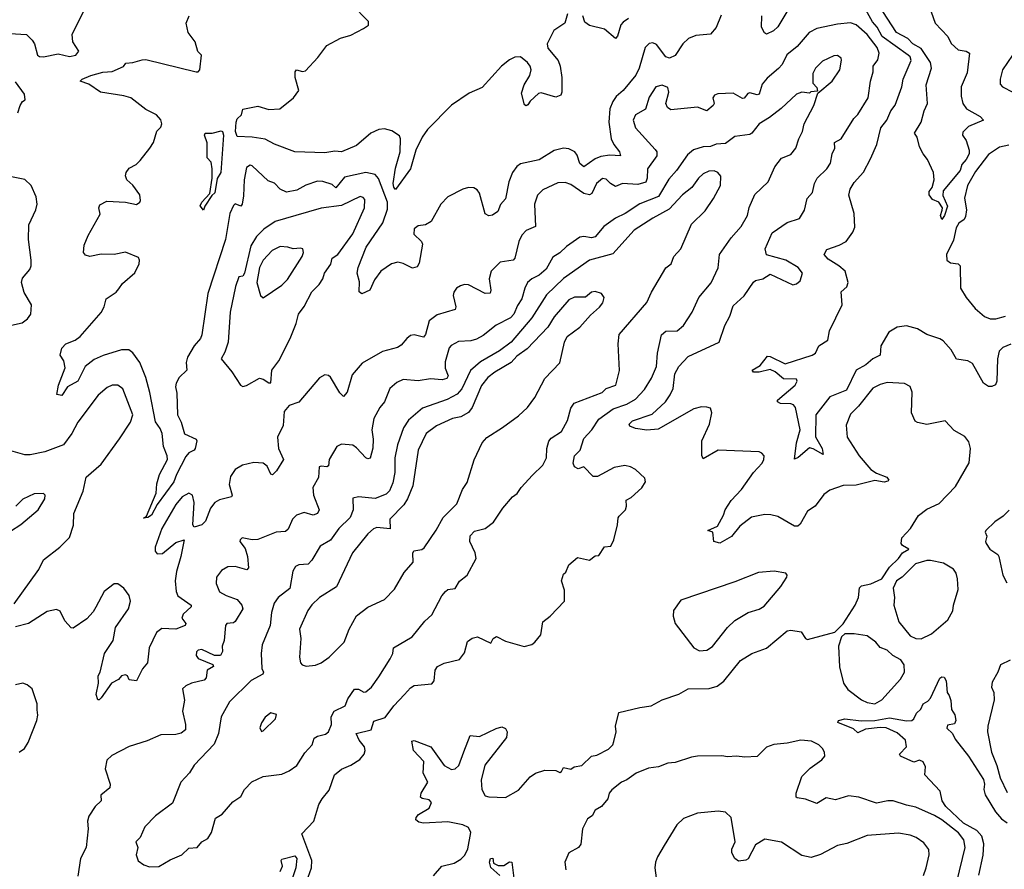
# Model space of a CAD drawing. Extents: x 1771496 to 1971148, y 471553 to 643630.
# Tile 359 of 656: x 1835368 to 1840650, y 579438 to 583994. Entities that reach past the tile are written whole.
import ezdxf

# ---------------------------------------------------------------- set-up
doc = ezdxf.new("R2010")
doc.units = 0

msp = doc.modelspace()

# ---------------------------------------------------------------- linework, layer by layer
at = {"layer": '0CON10XD'}
for points in [[(1837405, 583372.2), (1837365, 583399.2), (1837325, 583408.2), (1837295.4, 583404.6), (1837252.5, 583385), (1837175, 583320), (1837095, 583285.7), (1837059.1, 583289.1), (1837005, 583280.8), (1836845, 583286.2), (1836735, 583326.2), (1836685, 583353.3), (1836614.7, 583364.7), (1836535, 583367.8), (1836526.3, 583395), (1836528.8, 583445), (1836535, 583462), (1836558, 583485), (1836566.1, 583513.9), (1836645, 583530.8), (1836705, 583512.5), (1836763.6, 583516.4), (1836836.7, 583575), (1836865.8, 583614.2), (1836846.2, 583685), (1836846.7, 583715), (1836853.3, 583725), (1836885, 583716.2), (1836900.7, 583719.3), (1836967.7, 583792.3), (1837015, 583856), (1837090, 583895), (1837145, 583912), (1837213.2, 583946.8), (1837240, 583965), (1837240, 583985), (1837148.5, 584078.5)], [(1840235.2, 584105.2), (1840279.7, 583975), (1840348.2, 583905), (1840365, 583866.2), (1840402.1, 583832.1), (1840445.4, 583825.4), (1840464, 583815), (1840451.1, 583708.9), (1840419.4, 583635), (1840418.2, 583585), (1840428.2, 583545), (1840446.7, 583516.7), (1840521.4, 583475), (1840538.8, 583455), (1840457.9, 583422.1), (1840428.3, 583391.7), (1840426.2, 583375), (1840446.2, 583346.2), (1840461.8, 583295), (1840461.3, 583275), (1840445.9, 583245), (1840422.3, 583217.7), (1840414.1, 583185), (1840322.8, 583077.2), (1840321.3, 583051.3), (1840346.2, 582995), (1840330, 582945), (1840315, 582922.5), (1840308.1, 582945), (1840317.7, 582972.3), (1840318, 582985), (1840300, 583015), (1840265, 583030.8), (1840248.1, 583055), (1840247.5, 583072.5), (1840263.8, 583095), (1840273.3, 583135), (1840270, 583175), (1840238.8, 583245), (1840214.2, 583275), (1840195, 583313.3), (1840182, 583365), (1840168.8, 583385), (1840204.4, 583445), (1840220.6, 583505), (1840238.5, 583545), (1840231.8, 583645), (1840259.7, 583735), (1840254.4, 583765), (1840205, 583840), (1840160.2, 583865), (1840133, 583893), (1840071.2, 583925), (1839999.1, 584039.1)], [(1835315, 583921.2), (1835404.8, 583914.8), (1835435.1, 583885.1), (1835446.9, 583865), (1835463.6, 583805), (1835475, 583796.7), (1835495.5, 583795.5), (1835575, 583811.5), (1835635, 583797.5), (1835670, 583805), (1835686.2, 583825), (1835654, 583875), (1835650, 583915), (1835714.7, 584045.3)], [(1837110.3, 583149.7), (1837065, 583092.9), (1837045, 583110.8), (1836995, 583126.4), (1836965, 583128.5), (1836903.2, 583106.8), (1836855, 583080.9), (1836799.5, 583069.5), (1836765, 583085.3), (1836735, 583117.9), (1836700.8, 583130.8), (1836615, 583211.2), (1836605, 583213.3), (1836585, 583202.5), (1836572.2, 583135), (1836569.7, 583050.3), (1836562, 583005), (1836555, 582993.8), (1836525, 583006.2), (1836515, 582997.5), (1836496.1, 582955), (1836472.8, 582815), (1836376.9, 582525), (1836345.5, 582305), (1836337.5, 582285), (1836305, 582244.4), (1836267.5, 582185), (1836261.1, 582155), (1836264.5, 582115), (1836223.3, 582075), (1836206.7, 582045), (1836203.2, 582025), (1836211.3, 581991.3), (1836215.3, 581875.3), (1836234.5, 581835), (1836252.7, 581772.7), (1836314, 581745), (1836318.8, 581735), (1836310, 581695), (1836303.3, 581685), (1836275, 581671.4), (1836258.9, 581651.1), (1836209.4, 581555), (1836195.3, 581515), (1836105.3, 581394.7), (1836075, 581337.5), (1836055, 581323.8), (1836031.7, 581321.7), (1836049.3, 581330.7), (1836100, 581455), (1836104.3, 581505), (1836118.9, 581555), (1836160.5, 581635), (1836160, 581655), (1836139.5, 581705), (1836133.3, 581775), (1836122.5, 581802.5), (1836096.7, 581836.7), (1836066.7, 581995), (1836044.6, 582074.6), (1836013.5, 582155), (1835975, 582208.1), (1835953, 582223), (1835915, 582223.6), (1835816.8, 582193.2), (1835768.3, 582171.7), (1835719.2, 582135), (1835679.4, 582055), (1835623.8, 582025), (1835595, 581978.8), (1835567.5, 581985), (1835575.9, 582034.1), (1835612.5, 582127.5), (1835605.4, 582165), (1835584.4, 582195), (1835595, 582232.5), (1835615.6, 582255), (1835665.8, 582275), (1835692.2, 582295), (1835805, 582424.2), (1835821.9, 582455), (1835832.1, 582497.9), (1835885, 582533.8), (1835899.4, 582550.6), (1835920.3, 582579.7), (1835985, 582637.1), (1836008.8, 582685), (1836011.5, 582705), (1836005, 582719.2), (1835935, 582747.5), (1835874.4, 582734.4), (1835805, 582736.9), (1835744, 582724), (1835721.7, 582731.7), (1835710, 582745), (1835714.3, 582785), (1835735, 582836.2), (1835799.5, 582950.5), (1835792.9, 582985), (1835798.6, 583001.4), (1835835, 583021.2), (1835935, 583016.2), (1835995, 583003.3), (1836012.5, 583015), (1836016.7, 583025), (1836012.5, 583055), (1835975, 583107.5), (1835943.3, 583135), (1835936.4, 583156.4), (1835938.8, 583175), (1835955, 583198.8), (1835992.3, 583217.7), (1836015, 583240), (1836066.2, 583305), (1836086.2, 583335), (1836103.9, 583396.1), (1836125, 583417.5), (1836130.8, 583435), (1836125, 583458), (1836101.9, 583485), (1836045, 583512.3), (1835965, 583576), (1835926.1, 583586.1), (1835800.8, 583605), (1835738.3, 583648.3), (1835692.5, 583665), (1835702.5, 583675), (1835750, 583695), (1835815, 583713.6), (1835865, 583717.1), (1835925, 583743.8), (1835938, 583762), (1835975, 583764.2), (1836025, 583780), (1836045, 583780.5), (1836315, 583714.4), (1836325.4, 583714.6), (1836334.3, 583725), (1836343.9, 583803.9), (1836323, 583823), (1836308.8, 583875), (1836272.5, 583925), (1836262, 583975), (1836276.7, 584015)], [(1839131.7, 584018.3), (1839105, 583952.5), (1839073.6, 583916.4), (1838995, 583908.8), (1838956.4, 583893.6), (1838925.2, 583864.8), (1838885, 583802.9), (1838855, 583787.5), (1838834.4, 583795), (1838785, 583861.5), (1838765, 583870.5), (1838745, 583867.5), (1838724.5, 583845), (1838692.1, 583735), (1838672.9, 583697.1), (1838605.3, 583614.7), (1838568.3, 583581.7), (1838549.4, 583555), (1838533.8, 583516.2), (1838529.6, 583445), (1838541.8, 583355), (1838555.3, 583325), (1838586.6, 583285), (1838591.2, 583265), (1838535, 583268.6), (1838485, 583260.3), (1838455, 583248.2), (1838395, 583205.5), (1838372.7, 583222.7), (1838358.5, 583268.5), (1838345.8, 583285.8), (1838315, 583301.4), (1838285, 583305.7), (1838235, 583293.1), (1838155, 583242.7), (1838055, 583221.1), (1838035, 583207.1), (1838011.5, 583175), (1837992.1, 583125), (1837975, 583033.8), (1837947.3, 583002.7), (1837933.3, 582965), (1837905, 582946.2), (1837885, 582943.3), (1837865, 582952.5), (1837835, 583063.3), (1837822.1, 583082.1), (1837805, 583092), (1837775, 583094), (1837745, 583086), (1837665, 583043.8), (1837628, 583005), (1837575, 582912), (1837545, 582893.8), (1837505, 582888.8), (1837485, 582872.5), (1837483.2, 582843.2), (1837524.3, 582804.3), (1837529.7, 582789.7), (1837511.7, 582688.3), (1837501.2, 582668.8), (1837475, 582662.5), (1837425, 582687.1), (1837396.1, 582693.9), (1837362.5, 582685), (1837305, 582646.2), (1837271.7, 582598.3), (1837245.7, 582544.3), (1837203.6, 582523.6), (1837190, 582535), (1837191.7, 582588.3), (1837178.2, 582635), (1837183.2, 582665), (1837226.8, 582775), (1837316.3, 582905), (1837341.9, 582978.1), (1837342.1, 583015), (1837292.3, 583142.3), (1837274.8, 583164.8), (1837225, 583175.3), (1837110.3, 583149.7)], [(1838306.7, 584025), (1838292, 583975), (1838233.1, 583936.9), (1838197.8, 583865), (1838201.7, 583841.7), (1838256.2, 583775), (1838268, 583745), (1838277.1, 583685), (1838276, 583605), (1838270.7, 583589.3), (1838245, 583578.8), (1838165, 583602), (1838152.1, 583597.9), (1838107.5, 583557.5), (1838095, 583537.5), (1838085, 583532.5), (1838077, 583537), (1838060.6, 583600.6), (1838074.4, 583645), (1838105.3, 583694.7), (1838111.5, 583725), (1838106.7, 583745), (1838092.9, 583765), (1838055, 583794.6), (1838025, 583794.1), (1837995, 583778.6), (1837953.2, 583745), (1837848.4, 583631.6), (1837779.2, 583600.8), (1837684.7, 583535.3), (1837555.2, 583405), (1837527.5, 583365), (1837493.7, 583295), (1837465.3, 583195), (1837385, 583084.4), (1837375, 583096.9), (1837371.9, 583115), (1837385, 583198.8), (1837408.6, 583285), (1837410.2, 583355), (1837405, 583372.2)], [(1838635, 584001.1), (1838605, 583981.4), (1838593.6, 583966.4), (1838575, 583906.2), (1838565, 583894), (1838505, 583944), (1838425, 583963.3), (1838400.7, 583980.7), (1838388.8, 584015)], [(1840685, 582254.4), (1840643, 582237), (1840623, 582217), (1840614.2, 582175), (1840610.8, 582055), (1840603.9, 582036.1), (1840583.6, 582026.4), (1840565, 582026.2), (1840538, 582045), (1840480.5, 582150.5), (1840455, 582164.5), (1840394.4, 582174.4), (1840364.6, 582224.6), (1840322.3, 582272.3), (1840305, 582283.3), (1840235, 582305.6), (1840185, 582337.1), (1840125, 582352.9), (1840075, 582345.5), (1840030.7, 582319.3), (1839988.7, 582245), (1839984.6, 582195), (1839945, 582176), (1839907.6, 582142.4), (1839854.9, 582115.1), (1839803.1, 582006.9), (1839715, 581972.3), (1839640, 581875), (1839636.8, 581756.8), (1839674.1, 581695), (1839677.9, 581662.1), (1839625, 581693.5), (1839605, 581698.7), (1839545, 581646.4), (1839525, 581637.5), (1839535.9, 581725), (1839555.4, 581795.4), (1839530, 581915), (1839519.1, 581929.1), (1839505, 581934.3), (1839450, 581935), (1839434.4, 581944.4), (1839434.1, 581954.1), (1839529.2, 582035), (1839538.8, 582055), (1839535, 582066.2), (1839465, 582068.2), (1839420.6, 582105), (1839395, 582117.7), (1839335, 582103.6), (1839304.7, 582104.7), (1839298, 582115), (1839340.4, 582139.6), (1839380, 582190), (1839395, 582188.5), (1839475, 582148.5), (1839620, 582195), (1839638, 582205), (1839654.5, 582245.5), (1839704, 582275), (1839712.9, 582325), (1839780, 582465), (1839775.8, 582534.2), (1839805, 582562), (1839812.9, 582585), (1839797.5, 582645), (1839763.1, 582675), (1839705, 582709.6), (1839684.2, 582735), (1839697.9, 582762.1), (1839765, 582785.6), (1839802.5, 582805), (1839837.5, 582855), (1839848.7, 582881.3), (1839844.4, 582954.4), (1839816.1, 583053.9), (1839824.3, 583085), (1839845, 583120.8), (1839895, 583176), (1839932.5, 583247.5), (1839966.6, 583325), (1839987.8, 583415), (1840020, 583455), (1840040.9, 583505), (1840064.7, 583535.3), (1840100.4, 583635), (1840108.5, 583675), (1840150.4, 583775), (1840145.4, 583795), (1840134.6, 583805), (1839994.7, 583904.7), (1839968.1, 583955), (1839942.8, 583982.8), (1839906.9, 584046.9)], [(1839488.5, 584045), (1839435, 583955.8), (1839412, 583935), (1839375, 583916), (1839363.4, 583923.4), (1839347.8, 583955), (1839350.4, 584015)], [(1837587.9, 579402.1), (1837633.3, 579455), (1837698.8, 579471.2), (1837735, 579491.2), (1837756.6, 579513.4), (1837773.2, 579546.8), (1837787.9, 579635), (1837775, 579661.9), (1837745, 579676.9), (1837665, 579691.5), (1837534.1, 579684.1), (1837510, 579690), (1837493.3, 579703.3), (1837494.4, 579715), (1837508.2, 579731.8), (1837565, 579765.8), (1837577.1, 579795), (1837565, 579810), (1837527, 579817), (1837518, 579825), (1837522.5, 579845), (1837557.1, 579905), (1837532.8, 579952.8), (1837536.5, 580016.5), (1837480.4, 580075), (1837471.2, 580125), (1837485, 580129.2), (1837573.1, 580095), (1837645, 579993.8), (1837685, 579972.1), (1837705, 579975.6), (1837723.3, 579995), (1837751.7, 580068.3), (1837785, 580155.8), (1837835, 580150), (1837923.6, 580193.6), (1837955, 580201.2), (1837975, 580193.3), (1837982.5, 580175), (1837979.4, 580145), (1837863.9, 579996.1), (1837843.8, 579916.2), (1837847.1, 579865), (1837865, 579832.1), (1837885, 579825.4), (1837975, 579823.1), (1838045, 579862), (1838107.3, 579932.7), (1838135, 579953.3), (1838185, 579968.8), (1838245, 579966.7), (1838265, 579957.5), (1838275, 579962.5), (1838286.4, 579983.6), (1838325, 579973.8), (1838342.7, 579987.3), (1838383.3, 579995), (1838435, 580043.8), (1838465, 580048.8), (1838527.3, 580082.7), (1838550, 580105), (1838556.4, 580123.6), (1838568, 580175), (1838564.3, 580205.7), (1838581.7, 580278.3), (1838695, 580306.2), (1838755.8, 580314.2), (1838815, 580345.8), (1838905, 580376.2), (1838955, 580405.8), (1839067.7, 580407.7), (1839110.3, 580419.7), (1839145, 580447.1), (1839235, 580557.1), (1839295.7, 580594.3), (1839375, 580622.9), (1839485, 580716), (1839505, 580720), (1839561.2, 580711.2), (1839583.8, 580675), (1839595, 580670.8), (1839740.7, 580709.3), (1839786.4, 580753.6), (1839850.8, 580855), (1839867.5, 580895), (1839872.7, 580947.3), (1839885, 580958), (1839935, 580968), (1839994.2, 580995.8), (1840035, 581057.5), (1840083.3, 581105), (1840104.3, 581135.7), (1840137.5, 581155), (1840104.2, 581174.2), (1840096.2, 581185), (1840101.2, 581215), (1840146.7, 581265), (1840190, 581335), (1840235, 581370), (1840300.2, 581399.8), (1840389.2, 581490.8), (1840462.2, 581617.8), (1840468.4, 581695), (1840459.4, 581729.4), (1840439.1, 581759.1), (1840380.8, 581790.8), (1840333.3, 581843.3), (1840235, 581824), (1840185, 581833.8), (1840171.7, 581841.7), (1840151.9, 581885), (1840156.9, 581996.9), (1840145, 582027.1), (1840115, 582042.7), (1840021.7, 582048.3), (1839985, 582037.9), (1839945, 582017.5), (1839868.2, 581921.8), (1839825, 581879.2), (1839801.1, 581818.9), (1839806.5, 581755), (1839871.5, 581655), (1839935, 581581.1), (1839965, 581561.9), (1840020.5, 581540.5), (1840030, 581525), (1840025, 581520), (1840005, 581513.1), (1839955, 581522.9), (1839855, 581497.1), (1839785, 581496.9), (1839715, 581471.9), (1839682.2, 581447.8), (1839636, 581385), (1839595, 581358.8), (1839555, 581288.8), (1839542.7, 581277.3), (1839525, 581277.1), (1839435, 581329.4), (1839398.7, 581338.7), (1839365, 581340), (1839295, 581325.5), (1839231.8, 581278.2), (1839186.7, 581223.3), (1839125, 581187.1), (1839091.2, 581195), (1839086.1, 581246.1), (1839060, 581255), (1839111.5, 581278.5), (1839143.1, 581336.9), (1839152.1, 581365), (1839185, 581415.6), (1839240.9, 581475), (1839304, 581566), (1839350.8, 581615), (1839360.8, 581635), (1839362, 581655), (1839350.3, 581670.3), (1839335, 581675.8), (1839115, 581685.6), (1839035, 581638.8), (1839027.3, 581657.3), (1839028.1, 581735), (1839069.4, 581825), (1839082, 581885), (1839075, 581910), (1839055, 581916.2), (1839025, 581917.1), (1838985, 581906.4), (1838792.6, 581797.4), (1838732.5, 581792.5), (1838671.9, 581801.9), (1838642, 581815), (1838637.8, 581825), (1838655, 581842.7), (1838760.9, 581879.1), (1838831.9, 581945), (1838858.3, 581981.7), (1838873.8, 582016.2), (1838882.1, 582095), (1838904.7, 582135), (1838955, 582188), (1839120.8, 582265), (1839151.4, 582355), (1839178.6, 582405), (1839195, 582460), (1839255, 582513.8), (1839305, 582587.5), (1839316.2, 582596.2), (1839355, 582603.8), (1839395, 582630), (1839515, 582572.9), (1839535, 582577.1), (1839555, 582594), (1839567.1, 582635), (1839544.2, 582665), (1839478.8, 582705), (1839375, 582733.8), (1839367.8, 582765), (1839405, 582852.1), (1839485, 582906.5), (1839552, 582928), (1839577.7, 582972.3), (1839593.5, 583035), (1839621.6, 583068.4), (1839632.4, 583115), (1839646.6, 583145), (1839699.1, 583195), (1839717.5, 583225), (1839726.8, 583275), (1839740.5, 583305), (1839740, 583335), (1839775.6, 583355), (1839842.9, 583465), (1839864.4, 583485.6), (1839920.5, 583575), (1839932.2, 583665), (1839946.4, 583715), (1839946.9, 583745), (1839971.7, 583778.3), (1839978.8, 583815), (1839968.4, 583845), (1839915, 583914.2), (1839855, 583967.2), (1839825, 583978.1), (1839755, 583970.2), (1839645, 583947.9), (1839602.9, 583925), (1839538.8, 583851.2), (1839484.3, 583805.7), (1839459.2, 583755), (1839438.1, 583731.9), (1839378.3, 583681.7), (1839352, 583648), (1839334.4, 583595.6), (1839325, 583591.9), (1839285, 583601.9), (1839275, 583598.6), (1839255, 583572.9), (1839245, 583571.1), (1839195, 583601.1), (1839113, 583597), (1839095, 583588.8), (1839086.2, 583575), (1839094, 583545), (1839088.8, 583535), (1839055, 583506.2), (1839004.4, 583525.6), (1838860.9, 583510.9), (1838843.2, 583523.2), (1838834.3, 583544.3), (1838850.4, 583605), (1838845, 583630), (1838815, 583642.9), (1838780.8, 583635), (1838745, 583579.2), (1838724.6, 583515.4), (1838672.2, 583485), (1838658.5, 583455), (1838671.5, 583415), (1838778.1, 583298.1), (1838787.1, 583285), (1838787.1, 583265), (1838735.5, 583195), (1838735.2, 583145), (1838727.2, 583122.8), (1838685, 583110), (1838602.5, 583115)], [(1836915, 579396), (1836933.6, 579445), (1836935.6, 579485), (1836882.3, 579627.7), (1836946.2, 579695), (1836973.8, 579785), (1836990, 579815), (1837028.3, 579861.7), (1837057.1, 579945), (1837095, 579974.2), (1837145, 579995.8), (1837193.1, 580026.9), (1837215.6, 580054.4), (1837221.4, 580075), (1837217.5, 580095), (1837189.5, 580129.5), (1837173.8, 580166.2), (1837253.8, 580186.2), (1837268.6, 580231.4), (1837328.6, 580251.4), (1837375.8, 580314.2), (1837432.9, 580375), (1837465, 580411.4), (1837485, 580422.9), (1837578.3, 580431.7), (1837591.7, 580448.3), (1837596.7, 580505), (1837610, 580525), (1837645, 580542.9), (1837727, 580563), (1837755, 580598.8), (1837771.2, 580658.8), (1837795, 580677.9), (1837825, 580683.6), (1837895, 580650), (1837908.8, 580675), (1837925.9, 580685.9), (1837975, 580662), (1838075, 580632), (1838115, 580643.3), (1838132.5, 580655), (1838163.3, 580695), (1838173.8, 580765), (1838213.8, 580795), (1838290.6, 580875), (1838290.6, 580935), (1838274.4, 580985.6), (1838285, 581020), (1838298.3, 581031.7), (1838315, 581070), (1838360.7, 581109.3), (1838425, 581096.2), (1838455, 581118.8), (1838475, 581120), (1838505, 581166.7), (1838539.5, 581170.5), (1838556, 581205), (1838575.8, 581285), (1838578, 581322), (1838585, 581331.2), (1838618.1, 581365), (1838624.4, 581385), (1838621.9, 581418.1), (1838648.3, 581431.7), (1838705, 581484), (1838725.7, 581515), (1838721.2, 581535), (1838672.4, 581582.4), (1838645, 581596.9), (1838615, 581602.5), (1838557.6, 581592.4), (1838468.8, 581545), (1838445, 581544.5), (1838395, 581596.2), (1838365, 581585.6), (1838345, 581596), (1838337.5, 581615), (1838344.5, 581655), (1838375, 581685.7), (1838395, 581748.2), (1838436.8, 581795), (1838475, 581851.1), (1838552.7, 581907.3), (1838625, 581931.5), (1838671.5, 581958.5), (1838719.8, 582010.2), (1838757.4, 582072.6), (1838783.7, 582135), (1838790.1, 582205), (1838810.6, 582305), (1838835, 582323.3), (1838894.7, 582325.3), (1838930, 582355), (1838975.6, 582425), (1839011.1, 582505), (1839077, 582583), (1839116, 582664), (1839122.7, 582735), (1839185.4, 582824.6), (1839239.4, 582885), (1839272.2, 582945), (1839282.4, 582987.6), (1839312.3, 583057.7), (1839382.9, 583125), (1839418.5, 583205), (1839455, 583251.4), (1839505, 583272), (1839531.9, 583305), (1839547.3, 583355), (1839568.2, 583395), (1839577.5, 583435), (1839628.6, 583535), (1839650, 583600), (1839727.1, 583665), (1839768.1, 583725), (1839777.3, 583777.3), (1839775, 583787.5), (1839755, 583802.5), (1839735, 583801.2), (1839675, 583771.4), (1839637.5, 583735), (1839622.5, 583705), (1839623.9, 583653.9), (1839645, 583630), (1839648.3, 583611.7), (1839613, 583607), (1839605, 583600), (1839565, 583606.2), (1839535, 583595.8), (1839452.6, 583517.4), (1839390.6, 583469.4), (1839335, 583436.7), (1839295.5, 583385), (1839285, 583379.2), (1839205, 583367.6), (1839155, 583330), (1839105, 583327.3), (1839075, 583313.9), (1839035, 583313.3), (1838983.8, 583296.2), (1838950.6, 583269.4), (1838891.3, 583185), (1838850.7, 583139.3), (1838795, 583046.7), (1838695, 583007.2), (1838616.7, 582955), (1838565, 582930.8), (1838502.2, 582885), (1838455, 582830), (1838435, 582823.6), (1838395, 582830.9), (1838372.5, 582827.5), (1838301.8, 582778.2), (1838266.7, 582743.3), (1838228.9, 582721.1), (1838193.2, 582656.8), (1838155, 582624.1), (1838115.6, 582605), (1838092.9, 582585), (1838077.7, 582555), (1838062.3, 582497.7), (1838038.7, 582461.3), (1838019.2, 582415), (1838001.2, 582395), (1837923.6, 582356.4), (1837855, 582300.5), (1837819.6, 582280.4), (1837788.5, 582271.5), (1837722.4, 582267.6), (1837682.7, 582247.3), (1837672.7, 582235), (1837651, 582159), (1837651.1, 582125), (1837666.4, 582085), (1837659.7, 582070.3), (1837635, 582063), (1837572.7, 582067.3), (1837505, 582058), (1837425, 582065.3), (1837391.6, 582048.4), (1837353.1, 582016.9), (1837324.7, 581945.3), (1837299.4, 581915), (1837267.5, 581855), (1837257.1, 581795), (1837265.3, 581745.3), (1837263.4, 581696.6), (1837247.9, 581642.1), (1837235, 581639.4), (1837225, 581644.5), (1837175, 581698.5), (1837155, 581712.2), (1837095, 581717.5), (1837068.8, 581705), (1837028.6, 581635), (1837025, 581601.2), (1837015, 581595.6), (1836985, 581600.5), (1836974.6, 581595.4), (1836971.5, 581538.5), (1836941.2, 581485), (1836944.5, 581445), (1836974.4, 581365), (1836965.7, 581345), (1836942.7, 581337.3), (1836895, 581350.6), (1836853, 581337), (1836831.1, 581315), (1836808.7, 581261.3), (1836795, 581248.9), (1836744.6, 581245.4), (1836645, 581206.9), (1836615, 581204), (1836562.5, 581215), (1836551.2, 581205), (1836550, 581195), (1836578.6, 581158.6), (1836591.1, 581115), (1836595.6, 581055), (1836586.6, 581043.4), (1836525, 581061.8), (1836485, 581060.5), (1836450.6, 581039.4), (1836424.3, 581005), (1836421.3, 580971.3), (1836440.6, 580925), (1836475, 580905.5), (1836534.7, 580884.7), (1836560.5, 580855), (1836565.6, 580835), (1836525, 580766.9), (1836515, 580760), (1836480, 580755), (1836472.5, 580745), (1836464.6, 580665), (1836454.6, 580635), (1836456.5, 580605), (1836446.1, 580583.9), (1836413.7, 580583.7), (1836345, 580616), (1836326.4, 580613.6), (1836316.4, 580603.6), (1836314, 580585), (1836325, 580568.8), (1836405, 580535.6), (1836407.5, 580525), (1836374.4, 580505), (1836367.8, 580465), (1836358.5, 580451.5), (1836290, 580435), (1836258.8, 580421.2), (1836241.2, 580405), (1836252.2, 580345), (1836241.5, 580285), (1836258.2, 580215), (1836257.1, 580185), (1836235, 580167.8), (1836205, 580160), (1836125, 580159.4), (1836052.7, 580127.3), (1835954.6, 580095.4), (1835863, 580047), (1835835, 580022.5), (1835826.4, 579976.4), (1835853.8, 579895), (1835852, 579875), (1835803.3, 579835), (1835806, 579805), (1835773.3, 579775), (1835738.3, 579721.7), (1835731.2, 579695), (1835736, 579655), (1835724.2, 579555), (1835694, 579495), (1835679.7, 579400.3)], [(1840693.6, 583805), (1840640.6, 583725), (1840627.5, 583675), (1840628.3, 583648.3), (1840640, 583635), (1840696.6, 583606.6)], [(1835357.5, 583495), (1835370, 583535), (1835382.5, 583555), (1835397.5, 583565), (1835393.3, 583595), (1835345, 583660.5)], [(1836355, 582972.5), (1836336.1, 582996.1), (1836344.5, 583015), (1836387.8, 583062.2), (1836400, 583145), (1836400.8, 583195), (1836395, 583230), (1836373.2, 583253.2), (1836373.2, 583333.2), (1836358.8, 583375), (1836363.9, 583386.1), (1836400, 583385), (1836449.1, 583399.1), (1836456.7, 583395), (1836460.8, 583375), (1836446.6, 583175), (1836427.5, 583142.5), (1836415.3, 583065), (1836399.1, 583050.9), (1836362, 582995), (1836355, 582972.5)], [(1840675, 583321.7), (1840625, 583311.6), (1840565, 583270.9), (1840495, 583179.5), (1840453.2, 583105), (1840436.3, 583036.3), (1840448, 582975), (1840441.9, 582938.1), (1840435, 582923.5), (1840407.3, 582902.7), (1840391.7, 582878.3), (1840378.1, 582811.9), (1840340.6, 582735), (1840341.2, 582705), (1840361.2, 582691.2), (1840402.5, 582685), (1840414.2, 582674.2), (1840415.8, 582555), (1840445.6, 582505), (1840493.3, 582445), (1840545, 582402.5), (1840575, 582389.2), (1840605, 582390), (1840657.5, 582405)], [(1836065, 579451.2), (1836115, 579452.5), (1836175, 579488), (1836238.8, 579515), (1836275, 579551.2), (1836320, 579555), (1836345.5, 579584.5), (1836377.3, 579602.7), (1836397.1, 579635), (1836418.8, 579711.2), (1836455, 579733.1), (1836511.2, 579798.8), (1836555, 579827.5), (1836574.6, 579865.4), (1836613.4, 579906.6), (1836674.6, 579935.4), (1836775, 579948.1), (1836814, 579965), (1836855, 579994.4), (1836898.7, 580061.3), (1836937.5, 580105), (1836948.8, 580141.2), (1836965, 580151.5), (1837008, 580162), (1837024, 580175), (1837040.6, 580215), (1837039.5, 580255), (1837055, 580285.5), (1837115, 580314.2), (1837127.8, 580352.2), (1837165, 580404), (1837185, 580402.9), (1837215, 580387.5), (1837225, 580390), (1837255, 580414), (1837295, 580469.2), (1837355, 580566.7), (1837369.2, 580595), (1837373.8, 580625), (1837473.6, 580685), (1837542.1, 580767.9), (1837578.3, 580801.7), (1837633.3, 580905), (1837651.9, 580928.1), (1837665, 580937.5), (1837705, 580944.2), (1837726.8, 580983.2), (1837768.6, 581015), (1837817.1, 581105), (1837811.1, 581135), (1837782.2, 581195), (1837785, 581226.2), (1837808.9, 581251.1), (1837865, 581265.6), (1837910.6, 581299.4), (1837959.2, 581375), (1838011.4, 581435), (1838036.9, 581453.1), (1838058.1, 581485), (1838118.5, 581551.5), (1838175.3, 581604.7), (1838194.5, 581645), (1838195.4, 581695), (1838206.4, 581733.6), (1838220.1, 581749.9), (1838274.6, 581785.4), (1838306.2, 581843.8), (1838325, 581911.2), (1838342.6, 581937.4), (1838492.9, 581995), (1838515, 582016), (1838565.8, 582035), (1838586.3, 582113.7), (1838579.3, 582255), (1838585, 582305.4), (1838733, 582477), (1838757.4, 582532.6), (1838835, 582663.3), (1838863.1, 582685), (1838878.1, 582725), (1838915.4, 582764.6), (1838971.8, 582898.2), (1839045, 582968.6), (1839089.4, 583035), (1839128.5, 583105), (1839129.4, 583155), (1839114, 583175), (1839093.6, 583183.6), (1839065, 583182.7), (1839035, 583168.2), (1839010, 583145), (1838974.4, 583095), (1838923.5, 583055), (1838852.7, 582977.3), (1838765, 582930.8), (1838664.5, 582865), (1838551, 582739), (1838424.3, 582705), (1838285, 582606), (1838195, 582518.5), (1838115.2, 582395), (1838004.5, 582265.5), (1837941.9, 582218.1), (1837841, 582159), (1837786.3, 582113.7), (1837739.7, 582015), (1837715, 581986.8), (1837662, 581958), (1837528.5, 581911.5), (1837454.3, 581845.7), (1837426.6, 581805), (1837394.1, 581715), (1837380.3, 581645), (1837380.6, 581565), (1837370, 581510), (1837352.9, 581467.1), (1837335, 581449.6), (1837275, 581426.5), (1837185.3, 581435.3), (1837155, 581428.6), (1837156.4, 581365), (1837141.8, 581325), (1837080.4, 581265), (1837035, 581202.7), (1836979.9, 581170.1), (1836935.3, 581094.7), (1836915, 581074.4), (1836865, 581070), (1836848.6, 581061.4), (1836833.2, 581036.8), (1836816.8, 580943.2), (1836755, 580895.7), (1836733.5, 580865), (1836719.2, 580815), (1836711.8, 580745), (1836668.3, 580641.7), (1836664.4, 580595), (1836667.5, 580515), (1836676.4, 580495), (1836671.8, 580485), (1836609.3, 580450.7), (1836494.4, 580335), (1836448.5, 580255), (1836433.9, 580165), (1836411, 580109), (1836303.3, 579996.7), (1836279.4, 579955), (1836231.9, 579905), (1836187.9, 579792.1), (1836095.9, 579724.1), (1836039.4, 579665), (1836015, 579608), (1835991.2, 579585), (1836001.4, 579555), (1835992.5, 579515), (1836003.6, 579483.6), (1836035, 579462), (1836065, 579451.2)], [(1835241.7, 582338.3), (1835381.7, 582368.3), (1835409.7, 582390.3), (1835427.5, 582415), (1835430.8, 582465), (1835392, 582532), (1835377.9, 582585), (1835382.7, 582607.3), (1835422.2, 582655), (1835429.1, 582675), (1835430.4, 582705), (1835415.3, 582815.3), (1835417.5, 582895), (1835455.5, 582974.5), (1835461.4, 583005), (1835456.9, 583045), (1835430, 583105), (1835395, 583137.8), (1835315, 583153.5)], [(1838602.5, 583115), (1838565, 583100), (1838537.5, 583115), (1838515, 583139.2), (1838495, 583142.2), (1838462.7, 583115), (1838438.3, 583061.7), (1838425.5, 583054.5), (1838395, 583061.9), (1838325, 583110.2), (1838295, 583122.1), (1838255, 583118.8), (1838175, 583081.5), (1838146.6, 583053.4), (1838130.4, 583005), (1838136.2, 582885), (1838086, 582864), (1838062, 582838), (1838046.3, 582805), (1838023.9, 582716.1), (1838015.6, 582705), (1837946.4, 582693.6), (1837897.8, 582645), (1837886.9, 582605), (1837895.5, 582544.5), (1837891.7, 582528.3), (1837865, 582525.6), (1837775, 582571.9), (1837755, 582574.3), (1837732.4, 582567.6), (1837712, 582555), (1837696.8, 582533.2), (1837694.5, 582515), (1837708.5, 582455), (1837705, 582440), (1837607.8, 582412.2), (1837565, 582378.6), (1837545, 582306.7), (1837535, 582291.4), (1837485, 582303.3), (1837465, 582300.6), (1837444.2, 582285), (1837415, 582248.6), (1837395, 582235.7), (1837315, 582214.4), (1837205, 582152.2), (1837151.1, 582088.9), (1837125, 581996.7), (1837105, 581973.8), (1837085, 581993.8), (1837035, 582076.7), (1837025, 582086.7), (1837005, 582090), (1836976.1, 582073.9), (1836865, 581943.8), (1836814.1, 581925.9), (1836787.5, 581892.5), (1836781.9, 581818.1), (1836750.6, 581755), (1836756.5, 581695), (1836782.9, 581635), (1836745, 581574), (1836725, 581553.8), (1836715, 581556.7), (1836695, 581600), (1836675, 581616.1), (1836625, 581620), (1836564, 581606), (1836525, 581582.5), (1836498.9, 581545), (1836492, 581502), (1836507.8, 581445), (1836504.4, 581435.6), (1836440.5, 581419.5), (1836414.6, 581405.4), (1836391.1, 581375), (1836364.2, 581305), (1836345.6, 581284.4), (1836305, 581273.3), (1836296.7, 581285), (1836303.9, 581405), (1836295, 581444), (1836275, 581454.4), (1836239.4, 581435), (1836205, 581394.4), (1836130.3, 581265), (1836095.7, 581165), (1836094.3, 581144.3), (1836105, 581128.8), (1836135, 581131.1), (1836205, 581190.8), (1836250, 581205), (1836233.1, 581115), (1836208.9, 581035), (1836203.1, 580985), (1836206.8, 580926.8), (1836217.1, 580905), (1836288.6, 580855), (1836288.6, 580845), (1836244.6, 580805.4), (1836238.6, 580785), (1836259.2, 580755), (1836255.8, 580745), (1836205, 580725.3), (1836131.2, 580728.8), (1836102, 580708), (1836062.2, 580625), (1836054.2, 580545), (1836027.4, 580512.6), (1835995, 580447.5), (1835955, 580454), (1835946.2, 580475), (1835935, 580480.8), (1835915, 580475.7), (1835898, 580455), (1835860, 580435), (1835805, 580356.7), (1835795, 580346.7), (1835787, 580347), (1835779.2, 580375), (1835791.8, 580435), (1835788.6, 580475), (1835800, 580495), (1835822.5, 580595), (1835869.4, 580665), (1835881.5, 580735), (1835951.6, 580835), (1835963.1, 580875), (1835955, 580905.7), (1835926.2, 580945), (1835895, 580967.9), (1835875, 580967.9), (1835822.1, 580927.9), (1835776.5, 580843.5), (1835762.4, 580817.6), (1835728.3, 580781.7), (1835655, 580730), (1835645, 580733.3), (1835609.5, 580769.5), (1835585, 580822.5), (1835565, 580831.2), (1835515, 580820), (1835415, 580756), (1835345, 580737.5)], [(1836565, 582027.5), (1836585, 582033.1), (1836655, 582071.4), (1836675, 582066.9), (1836705, 582046), (1836715, 582047.5), (1836720.6, 582115), (1836758.9, 582165), (1836819.4, 582285), (1836851.9, 582365), (1836864.4, 582415), (1836894.6, 582455.4), (1836935.5, 582535), (1836975.2, 582574.8), (1836994.5, 582605), (1837002.5, 582635), (1837037.4, 582682.6), (1837044.1, 582715), (1837074.7, 582735.3), (1837155, 582845.6), (1837217.1, 582985), (1837219.7, 583029.7), (1837211.1, 583041.1), (1837195, 583045.6), (1837095, 582998.2), (1836985, 582984.2), (1836850, 582945), (1836738.5, 582911.5), (1836678.7, 582871.3), (1836638.1, 582831.9), (1836608.5, 582781.5), (1836575, 582635.8), (1836565, 582618), (1836544.5, 582615), (1836525.8, 582564.2), (1836497.2, 582425), (1836486.2, 582265), (1836468.5, 582211.5), (1836448.8, 582175), (1836505.4, 582105.4), (1836552, 582035), (1836565, 582027.5)], [(1836675, 582502.9), (1836775, 582570.6), (1836805, 582601.4), (1836884.3, 582725), (1836890.8, 582745), (1836887.5, 582765), (1836875, 582769.2), (1836835, 582765.6), (1836807.5, 582775), (1836765, 582777.2), (1836722.9, 582757.1), (1836675, 582705.3), (1836654, 582665), (1836640.9, 582585), (1836659.4, 582515), (1836675, 582502.9)], [(1836905, 580527.5), (1836955, 580533.1), (1836985, 580544.6), (1837028.6, 580575), (1837108.6, 580655), (1837135.5, 580725), (1837175, 580796.9), (1837235, 580843.3), (1837325.5, 580884.5), (1837379.1, 580940.9), (1837430.2, 581029.8), (1837478.6, 581085), (1837477.7, 581132.3), (1837483.3, 581145), (1837525, 581153.3), (1837538.1, 581161.9), (1837602.8, 581257.2), (1837639.1, 581325), (1837712.8, 581397.2), (1837744.4, 581475), (1837768.6, 581511.4), (1837806.2, 581633.8), (1837848.9, 581725), (1837875, 581752.9), (1837957.5, 581807.5), (1838045, 581870), (1838093.1, 581915), (1838132.4, 581967.6), (1838185, 582070), (1838265, 582153.1), (1838290.6, 582265), (1838304.6, 582295), (1838372.5, 582345), (1838429.5, 582410.5), (1838478, 582452), (1838495.8, 582475), (1838504, 582505), (1838490, 582525), (1838455, 582537.3), (1838435, 582533.3), (1838403.2, 582506.8), (1838345, 582505.4), (1838315, 582492.7), (1838235, 582400.6), (1838201.6, 582345), (1838091.2, 582228.8), (1838035, 582190.6), (1838005, 582155.2), (1837916.9, 582103.1), (1837879.6, 582075), (1837845, 582032.2), (1837795.3, 581915), (1837775, 581887.7), (1837735.6, 581864.4), (1837690.6, 581855), (1837604.5, 581815.5), (1837548.2, 581775), (1837505.3, 581685), (1837477.3, 581495), (1837448.6, 581425), (1837428.3, 581391.7), (1837353.8, 581315), (1837355.8, 581264.2), (1837285, 581270.9), (1837266.6, 581263.4), (1837235, 581236.9), (1837152.7, 581135), (1837067, 580953), (1836977.1, 580895), (1836935, 580855.6), (1836914.5, 580825), (1836868.5, 580725), (1836875.6, 580675), (1836869.2, 580575), (1836874.2, 580544.2), (1836883.9, 580533.9), (1836905, 580527.5)], [(1835337.9, 580862.1), (1835470, 581045), (1835495, 581098), (1835583.9, 581166.1), (1835635, 581218), (1835656.2, 581283.8), (1835658.9, 581345), (1835709.5, 581465), (1835725, 581540), (1835805, 581610), (1835902.9, 581747.1), (1835962.9, 581835), (1835974.6, 581875), (1835920.9, 582015), (1835895, 582034.5), (1835865, 582034.5), (1835838.1, 582021.9), (1835789.1, 581980.9), (1835679.4, 581835), (1835648.6, 581775), (1835603.3, 581715), (1835503.4, 581676.6), (1835425, 581661.1), (1835395, 581661.4), (1835295, 581688.8)], [(1835318.5, 581251.5), (1835375, 581286.7), (1835468.1, 581365), (1835503.1, 581425), (1835504.2, 581444.2), (1835495, 581454), (1835445, 581451.5), (1835385, 581422.2), (1835348.1, 581385)], [(1840675.7, 581364.3), (1840645, 581331.2), (1840598.8, 581301.2), (1840551.2, 581255), (1840547.5, 581245), (1840557.5, 581225), (1840550, 581195), (1840553.3, 581185), (1840573.3, 581155), (1840615.7, 581125.7), (1840621.2, 581115), (1840642, 581015), (1840663.9, 580973.9)], [(1840205, 580673.6), (1840260.1, 580699.9), (1840347.3, 580775), (1840374.2, 580824.2), (1840377.3, 580855), (1840402.2, 580937.8), (1840399.5, 580995), (1840391.9, 581025), (1840377.6, 581047.6), (1840325, 581078.8), (1840255, 581093.8), (1840235, 581093.8), (1840173.9, 581076.1), (1840102.5, 581005), (1840072.5, 580985), (1840053.3, 580945), (1840061.2, 580895), (1840058, 580855), (1840084, 580764), (1840145, 580690.5), (1840175, 580674.6), (1840205, 580673.6)], [(1839015, 580610), (1839055, 580613.5), (1839085, 580631.9), (1839165.6, 580735), (1839205, 580772.2), (1839276.7, 580815), (1839335, 580832.9), (1839361.7, 580848.3), (1839451.8, 580955), (1839482.9, 581005), (1839485.6, 581015), (1839477.5, 581025), (1839415, 581036.2), (1839331.2, 581028.8), (1839205, 580979.4), (1838915, 580881.2), (1838876, 580825), (1838874, 580795), (1838884, 580755), (1838985.5, 580625.5), (1839015, 580610)], [(1839955, 580324.6), (1839993.5, 580346.5), (1840092.7, 580457.3), (1840114.6, 580495), (1840113.8, 580535), (1840095, 580561.2), (1840051.8, 580585), (1840022.7, 580612.7), (1839985, 580628), (1839960.8, 580655), (1839915, 580690), (1839845, 580700), (1839795, 580700), (1839776.4, 580683.6), (1839760, 580635), (1839766.1, 580523.9), (1839787.1, 580435), (1839811.4, 580401.4), (1839885, 580346.5), (1839915, 580331.5), (1839955, 580324.6)], [(1840681.2, 580558.8), (1840629.2, 580535), (1840616, 580495), (1840585, 580440.8), (1840582.4, 580415), (1840593.4, 580385), (1840596.6, 580346.6), (1840561.5, 580205), (1840560.8, 580175), (1840581.1, 580065), (1840610.5, 579995), (1840628, 579928), (1840665, 579849.2)], [(1840514.4, 579405.6), (1840536.9, 579513.1), (1840540.3, 579575), (1840530.2, 579615), (1840503.5, 579645), (1840432.3, 579685), (1840336.5, 579775), (1840317.3, 579805), (1840306.2, 579856.2), (1840224.7, 579944.7), (1840227.4, 579987.4), (1840214.5, 580014.5), (1840195, 580022.9), (1840165, 580011.5), (1840094, 580045), (1840088.6, 580055), (1840126.2, 580095), (1840120, 580130), (1840075, 580169.2), (1840016.5, 580196.5), (1839985, 580198.8), (1839905, 580188.8), (1839865, 580168.8), (1839840.6, 580190.6), (1839757.5, 580225), (1839760, 580235), (1839795, 580244.3), (1839883.3, 580233.3), (1839955, 580235.2), (1840035, 580249.6), (1840125, 580233.8), (1840154.5, 580235.5), (1840165.4, 580244.6), (1840180, 580275), (1840203.4, 580296.6), (1840215.5, 580324.5), (1840240.8, 580339.2), (1840254.5, 580355), (1840305, 580462.5), (1840315, 580470), (1840328.3, 580468.3), (1840338.3, 580448.3), (1840343.3, 580385), (1840355, 580370), (1840362.7, 580342.7), (1840366.4, 580295), (1840385.3, 580265.3), (1840390, 580235), (1840383.1, 580216.9), (1840345, 580211.2), (1840342.9, 580195), (1840372.9, 580165), (1840386.7, 580135), (1840457.5, 580045), (1840539.5, 579919.5), (1840544.7, 579894.7), (1840539.7, 579865), (1840547.4, 579837.4), (1840603.1, 579745), (1840635, 579707.7), (1840665, 579687.3)], [(1835365, 580066), (1835394, 580085), (1835412.8, 580117.2), (1835460, 580235), (1835465.5, 580265), (1835462.4, 580292.4), (1835461.4, 580325), (1835435.8, 580405), (1835407.6, 580427.6), (1835385, 580435.6), (1835345, 580427.5)], [(1836665, 580177.5), (1836675, 580180), (1836740, 580245), (1836745, 580267.5), (1836715, 580276.2), (1836685, 580253.8), (1836665, 580223.3), (1836656.7, 580196.7), (1836665, 580177.5)], [(1840395, 579370), (1840439.6, 579555), (1840432.5, 579595), (1840405, 579633.1), (1840315, 579703.6), (1840275, 579726.4), (1840175, 579771.1), (1840125, 579780.8), (1840055, 579804.5), (1840025, 579805.4), (1839965, 579792.9), (1839870, 579825), (1839815, 579831.8), (1839745, 579810), (1839695, 579820), (1839645, 579790.6), (1839583.3, 579813.3), (1839540, 579820), (1839534, 579825), (1839534.3, 579845), (1839565, 579936), (1839609.2, 579980.8), (1839671.9, 580025), (1839686.9, 580045), (1839686.5, 580065), (1839675.3, 580085.3), (1839655.2, 580105.2), (1839615.2, 580125.2), (1839559.1, 580130.9), (1839485, 580114.4), (1839413.4, 580106.6), (1839375, 580092), (1839325, 580042.5), (1839258.3, 580038.3), (1839213.9, 580043.9), (1839165, 580040), (1839135, 580046), (1839005, 580044), (1838971.7, 580038.3), (1838885, 580011.2), (1838845, 580006.7), (1838795, 579987.5), (1838740.7, 579979.3), (1838675, 579953.3), (1838625, 579916.7), (1838597.5, 579905), (1838545, 579863.3), (1838530, 579845), (1838523.3, 579815), (1838490, 579775), (1838456.2, 579755), (1838440, 579725), (1838415, 579707.5), (1838388, 579655), (1838378.3, 579571.7), (1838365.6, 579554.4), (1838315, 579526.7), (1838292, 579475), (1838298.8, 579435)], [(1840216.7, 579405), (1840230.5, 579445), (1840246.4, 579515), (1840245, 579543.3), (1840218.7, 579578.7), (1840177.4, 579607.4), (1840145, 579620), (1840082.1, 579632.1), (1839915, 579618.8), (1839805, 579575.4), (1839755, 579565.5), (1839665, 579517.1), (1839615, 579501.2), (1839565, 579511.5), (1839455, 579583.8), (1839365, 579598.6), (1839315, 579568), (1839276.7, 579493.3), (1839264.1, 579485.9), (1839225, 579480.8), (1839205, 579496), (1839187.8, 579525), (1839189.1, 579545), (1839206.2, 579585), (1839185.5, 579715), (1839155, 579743.1), (1839115, 579750), (1839005, 579738.9), (1838929.8, 579710.2), (1838893.9, 579676.1), (1838825.8, 579565), (1838789.2, 579505), (1838779.2, 579475), (1838775.8, 579445), (1838787.1, 579365)], [(1836766.4, 579426.4), (1836778.8, 579455), (1836770, 579485), (1836775, 579492.5), (1836845, 579510), (1836855.8, 579495), (1836849.5, 579445), (1836825.7, 579375)], [(1837944.2, 579405), (1837895, 579448), (1837888, 579475), (1837894.4, 579495), (1837907.1, 579497.1), (1837910.6, 579470.6), (1837935, 579457.1), (1837965, 579458.1), (1837995, 579477.1), (1838007.5, 579475), (1838019.6, 579390.4)]]:
    msp.add_lwpolyline(points, dxfattribs=at)

doc.saveas('drawing.dxf')
